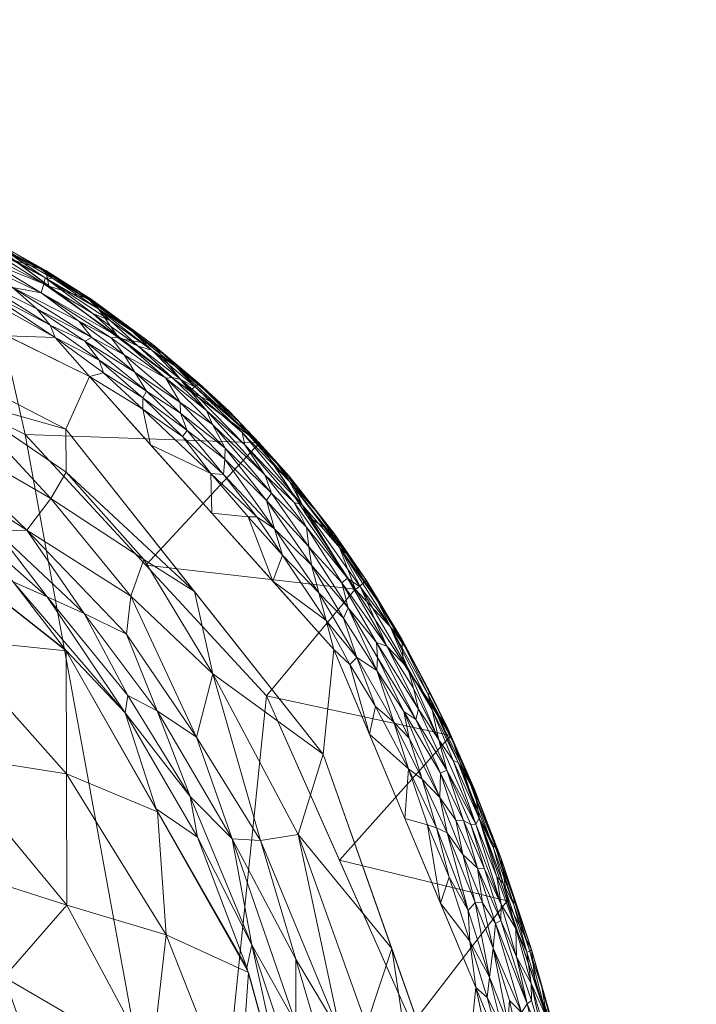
# Model space of a CAD drawing. Header units: millimetres. Extents: x -272 to 272, y 0 to 435.
# Tile 514 of 514: x 219 to 272, y 358 to 435. Entities that reach past the tile are written whole.
import ezdxf

# ---------------------------------------------------------------- set-up
doc = ezdxf.new("R2010")
doc.units = ezdxf.units.MM
doc.layers.add('A-GENM', color=13, linetype='Continuous')

# ---------------------------------------------------------------- blocks, each defined once
blk = doc.blocks.new('MODEL_CCAS0320-1080410R0 - MODEL_CCAS0320-1080410R0-440763-Preview')
at = {"layer": 'A-GENM', "lineweight": 9}
mesh = blk.add_polyface(dxfattribs=at)
corners = [(0, -429.57), (28.564, -429.639), (57.127, -429.779), (85.691, -429.831), (114.253, -429.539), (142.796, -428.449), (171.228, -425.709), (199.133, -419.615), (224.76, -407.011), (243.803, -385.734), (254.874, -359.406), (260.937, -331.493), (264.266, -303.124), (266.031, -274.615), (266.849, -246.063), (267.07, -217.5), (266.843, -187.231), (265.932, -156.975), (263.797, -126.78), (259.419, -96.829), (250.777, -67.82), (234.512, -42.298), (209.777, -24.862), (181.051, -15.325), (151.198, -10.321), (121.042, -7.693), (90.802, -6.351), (60.539, -5.722), (30.27, -5.48), (0, -5.43), (-30.27, -5.48), (-60.539, -5.722), (-90.802, -6.351), (-121.042, -7.693), (-151.198, -10.321), (-181.051, -15.325), (-209.777, -24.862), (-234.512, -42.298), (-250.777, -67.82), (-259.418, -96.829), (-263.796, -126.78), (-265.932, -156.975), (-266.843, -187.231), (-267.07, -217.5), (-266.849, -246.063), (-266.031, -274.615), (-264.266, -303.124), (-260.937, -331.493), (-254.874, -359.406), (-243.803, -385.734), (-224.76, -407.011), (-199.133, -419.615), (-171.228, -425.709), (-142.796, -428.448), (-114.253, -429.539), (-85.691, -429.832), (-57.127, -429.779), (-28.564, -429.639), (263.273, -217.505), (262.568, -255.891), (260.614, -294.217), (256.078, -332.287), (245.912, -369.135), (225.066, -400.842), (191.079, -417.955), (153.472, -425.053), (115.17, -427.308), (76.785, -427.791), (38.393, -427.781), (0, -427.64), (-32.923, -427.732), (-65.571, -427.881), (-98.083, -427.802), (-130.404, -426.976), (-162.643, -424.365), (-194.198, -417.782), (-222.921, -402.904), (-242.982, -377.602), (-253.659, -347.276), (-259.074, -315.479), (-261.791, -282.753), (-262.948, -251.143), (-263.273, -217.505), (-262.553, -175.735), (-260.055, -134.053), (-253.566, -92.866), (-238.072, -54.391), (-206.168, -28.286), (-166.672, -15.454), (-125.254, -10.344), (-83.538, -8.398), (-41.775, -7.611), (0, -7.369), (32.473, -7.432), (64.932, -7.743), (96.789, -8.559), (128.956, -10.376), (160.761, -14.059), (191.796, -21.362), (220.474, -35.742), (241.646, -59.642), (253.358, -89.268), (259.13, -120.636), (261.876, -152.895), (262.982, -184.201)]
mesh.append_faces([[corners[k] for k in face] for face in [(38, 86, 37), (24, 97, 23), (67, 3, 66)]], dxfattribs={"vtx0": -1, "vtx1": -1})
mesh.append_faces([[corners[k] for k in face] for face in [(32, 89, 90), (28, 92, 93, 27), (84, 40, 41, 83), (40, 84, 85, 39), (42, 82, 83, 41), (87, 36, 37, 86), (94, 26, 27, 93), (95, 25, 26, 94), (25, 95, 96), (98, 22, 23, 97), (99, 21, 22, 98), (100, 20, 21, 99), (20, 100, 101, 19), (19, 101, 102, 18), (103, 17, 18, 102), (17, 103, 104, 16), (16, 104, 58, 15), (44, 81, 82, 43), (81, 44, 45, 80), (80, 45, 46, 79), (47, 78, 79, 46), (78, 47, 48), (51, 75, 76, 50), (75, 51, 52), (55, 71, 72, 54), (56, 70, 71, 55), (70, 56, 57, 69), (63, 8, 9), (12, 60, 61, 11), (60, 12, 13)]], dxfattribs={"vtx0": -1, "vtx2": -1})
mesh.append_faces([[corners[k] for k in face] for face in [(89, 32, 33, 34), (92, 28, 29, 30), (66, 3, 4, 5)]], dxfattribs={"vtx0": -1, "vtx3": -1})
mesh.append_faces([[corners[k] for k in face] for face in [(42, 43, 82), (72, 73, 54), (57, 0, 69), (0, 1, 69)]], dxfattribs={"vtx1": -1, "vtx2": -1})
mesh.append_faces([[corners[k] for k in face] for face in [(88, 89, 34, 35), (87, 88, 35, 36), (90, 91, 31, 32), (91, 92, 30, 31), (38, 39, 85, 86), (96, 97, 24, 25), (14, 15, 58, 59), (48, 49, 77, 78), (76, 77, 49, 50), (52, 53, 74, 75), (73, 74, 53, 54), (9, 10, 62, 63), (7, 8, 63, 64), (61, 62, 10, 11), (13, 14, 59, 60), (68, 69, 1, 2), (67, 68, 2, 3), (6, 7, 64, 65), (5, 6, 65, 66)]], dxfattribs={"vtx1": -1, "vtx3": -1})
mesh = blk.add_polyface(dxfattribs=at)
corners = [(0, -434.553, -5.412), (-27.287, -434.617, -5.412), (-54.577, -434.75, -5.412), (-81.872, -434.82, -5.412), (-109.172, -434.617, -5.415), (-136.466, -433.785, -5.42), (-163.692, -431.692, -5.432), (-190.588, -427.164, -5.454), (-216.186, -418.093, -5.486), (-238.007, -401.845, -5.501), (-252.926, -379.056, -5.475), (-261.691, -353.286, -5.446), (-266.719, -326.471, -5.428), (-269.574, -299.323, -5.419), (-271.124, -272.071, -5.414), (-271.854, -244.788, -5.412), (-272.053, -217.5, -5.412), (-269.88, -217.5, -31.706), (-267.707, -217.5, -58), (-266.658, -274.23, -58), (-261.72, -329.309, -58), (-258.959, -329.309, -89.5), (-256.19, -329.309, -121), (-249.924, -356.553, -121), (-238.551, -382.129, -121), (-219.759, -402.494, -121), (-194.789, -414.893, -121), (-167.716, -421.006, -121), (-140.003, -423.804, -121), (-111.816, -424.94, -121), (-84.652, -425.245, -121), (-56.161, -425.204, -121), (-28.38, -425.07, -121), (0, -425, -121), (0, -429.776, -63.206), (-267.182, -245.865, -58), (-264.189, -301.77, -58), (-251.955, -347.724, -121), (-177.14, -429.428, -5.443), (-153.859, -422.405, -121), (-203.387, -422.629, -5.47), (-257.309, -366.171, -5.461), (-227.096, -409.969, -5.493), (-245.467, -390.45, -5.488), (-229.155, -392.311, -121), (-207.274, -408.693, -121), (-181.253, -417.949, -121), (-244.238, -369.341, -121)]
mesh.append_faces([[corners[k] for k in face] for face in [(34, 32, 33)]], dxfattribs={"vtx0": -1})
mesh.append_faces([[corners[k] for k in face] for face in [(2, 32, 1), (6, 28, 5), (41, 47, 10), (30, 4, 29), (27, 38, 46), (26, 40, 45), (15, 35, 14), (43, 44, 9), (14, 19, 13), (12, 20, 11), (47, 41, 23), (44, 43, 24), (19, 14, 35)]], dxfattribs={"vtx0": -1, "vtx1": -1})
mesh.append_faces([[corners[k] for k in face] for face in [(34, 1, 32), (17, 35, 15), (21, 37, 11)]], dxfattribs={"vtx0": -1, "vtx1": -1, "vtx2": -1})
mesh.append_faces([[corners[k] for k in face] for face in [(29, 4, 5), (24, 43, 10), (3, 30, 31), (11, 37, 23), (13, 19, 36), (8, 25, 45), (6, 27, 39), (7, 26, 46), (11, 20, 21)]], dxfattribs={"vtx0": -1, "vtx2": -1})
mesh.append_faces([[corners[k] for k in face] for face in [(0, 1, 34), (16, 17, 15)]], dxfattribs={"vtx1": -1})
mesh.append_faces([[corners[k] for k in face] for face in [(2, 3, 31), (41, 11, 23), (39, 28, 6), (3, 4, 30), (38, 7, 46), (47, 24, 10), (44, 25, 9), (31, 32, 2), (28, 29, 5), (6, 38, 27), (7, 40, 26), (12, 13, 36), (40, 8, 45), (42, 9, 25, 8), (36, 20, 12)]], dxfattribs={"vtx1": -1, "vtx2": -1})
mesh.append_faces([[corners[k] for k in face] for face in [(21, 22, 37), (17, 18, 35)]], dxfattribs={"vtx2": -1})
mesh = blk.add_polyface(dxfattribs=at)
corners = [(256.19, -329.309, -121), (249.019, -359.358, -121), (235.46, -386.706, -121), (212.77, -407.03, -121), (184.166, -417.876, -121), (154.053, -422.676, -121), (124.013, -424.589, -121), (93.339, -425.2, -121), (61.903, -425.227, -121), (31.634, -425.085, -121), (0, -425, -121), (-28.38, -425.07, -121), (-56.161, -425.204, -121), (-84.652, -425.245, -121), (-111.816, -424.94, -121), (-140.003, -423.804, -121), (-167.716, -421.006, -121), (-194.789, -414.893, -121), (-219.759, -402.494, -121), (-238.551, -382.129, -121), (-249.924, -356.553, -121), (-256.19, -329.309, -121), (-233.142, -329.309, -121), (-119.853, -329.309, -121), (119.853, -329.309, -121), (233.142, -329.309, -121)]
mesh.append_faces([[corners[k] for k in face] for face in [(22, 19, 20, 21), (1, 25, 0)]], dxfattribs={"vtx0": -1})
mesh.append_faces([[corners[k] for k in face] for face in [(15, 23, 14), (24, 10, 23)]], dxfattribs={"vtx0": -1, "vtx1": -1})
mesh.append_faces([[corners[k] for k in face] for face in [(22, 18, 19), (4, 24, 25, 3)]], dxfattribs={"vtx0": -1, "vtx2": -1})
mesh.append_faces([[corners[k] for k in face] for face in [(24, 5, 6, 7)]], dxfattribs={"vtx0": -1, "vtx3": -1})
mesh.append_faces([[corners[k] for k in face] for face in [(16, 17, 23, 15), (13, 14, 23, 12), (11, 12, 23, 10), (2, 3, 25, 1), (9, 10, 24, 8), (7, 8, 24), (4, 5, 24)]], dxfattribs={"vtx1": -1, "vtx2": -1})
mesh.append_faces([[corners[k] for k in face] for face in [(17, 18, 22, 23)]], dxfattribs={"vtx1": -1, "vtx3": -1})
mesh = blk.add_polyface(dxfattribs=at)
corners = [(-248.093, -344.645, -0.405), (-244.232, -350.172, -1.902), (-248.42, -334.911, -1.302), (-240.857, -361.626, -1.745), (-244.343, -355.741, -0.762), (-237.414, -362.722, -5.95), (-232.61, -374.29, -4.898), (-233.177, -371.112, -7.311), (-240.874, -347.03, -10), (-237.018, -360.958, -10), (-251.183, -343.411, 0.183), (-246.364, -356.473, -0.01), (-253.659, -347.276), (-248.32, -362.439), (-241.028, -371.325, 0.004), (-238.096, -370.854, -1.095), (-234.371, -383.853, 0.002), (-235.881, -370.983, -2.767), (-233.094, -378.905, -1.598), (-230.029, -380.962, -3.072), (-242.07, -348.79, -5.688), (-240.852, -356.638, -3.576), (-246.084, -336.891, -3.304), (-242.982, -377.602), (-229.954, -373.338, -10), (-227.538, -380.82, -7.117), (-227.763, -382.171, -4.883), (-245.321, -334.799, -5.62)]
mesh.append_faces([[corners[k] for k in face] for face in [(8, 5, 9), (9, 7, 24)]], dxfattribs={"vtx0": -1, "vtx1": -1})
mesh.append_faces([[corners[k] for k in face] for face in [(0, 1, 2), (3, 1, 4), (5, 6, 7), (0, 4, 1), (10, 11, 0), (4, 14, 15), (14, 16, 15), (17, 15, 18), (17, 19, 6), (5, 20, 21), (1, 3, 21), (21, 22, 1), (0, 11, 4), (14, 4, 11), (3, 4, 15), (15, 17, 3), (20, 22, 21), (5, 21, 17), (3, 17, 21), (5, 17, 6), (24, 7, 25), (5, 7, 9), (6, 26, 25), (26, 6, 19), (17, 18, 19), (16, 18, 15), (27, 20, 8), (25, 7, 6), (10, 13, 11), (13, 14, 11), (23, 16, 14), (5, 8, 20)]], dxfattribs={"vtx0": -1, "vtx1": -1, "vtx2": -1})
mesh.append_faces([[corners[k] for k in face] for face in [(10, 12, 13), (14, 13, 23)]], dxfattribs={"vtx0": -1, "vtx2": -1})
mesh = blk.add_polyface(dxfattribs=at)
corners = [(-230.732, -363.499, -20.191), (-222.969, -376.049, -20.574), (-222.999, -365.811, -30.004), (-200.036, -383.765, -36.791), (-193.421, -375.626, -50.167), (-208.751, -370.385, -42.329), (-200.473, -393.839, -24.016), (-213.595, -386.614, -20.653), (-236.342, -349.267, -20.76), (-237.166, -360.572, -10), (-230.059, -373.108, -10), (-234.003, -339.506, -31.485), (-229.586, -353.513, -29.859), (-223.879, -343.834, -44.062), (-188.805, -392.213, -34.513), (-189.193, -401.326, -21.237), (-213.266, -377.6, -30.934), (-218.119, -360.205, -40.549), (-199.362, -363.981, -55.642), (-193.383, -358.325, -63.966), (-204.348, -352.765, -59.117), (-187.754, -384.976, -44.075), (-188.684, -345.839, -74.022), (-198.01, -347.435, -67.04), (-181.17, -355.538, -73.064), (-185.446, -367.901, -62.036), (-211.58, -356.219, -50.353), (-222.952, -385.645, -10), (-211.65, -394.541, -10), (-200.347, -403.437, -10), (-214.986, -340.861, -55.725), (-240.986, -346.644, -10), (-207.091, -339.342, -63.778), (-186.671, -408.057, -10)]
mesh.append_faces([[corners[k] for k in face] for face in [(0, 1, 2), (3, 4, 5), (6, 3, 7), (8, 9, 0), (11, 12, 13), (14, 6, 15), (5, 16, 3), (12, 2, 17), (18, 19, 20), (3, 14, 21), (22, 23, 24), (19, 24, 23), (3, 6, 14), (25, 18, 4), (4, 18, 5), (17, 5, 26), (16, 5, 2), (27, 7, 1), (7, 3, 16), (29, 15, 6), (6, 7, 28), (1, 16, 2), (16, 1, 7), (8, 0, 12), (0, 10, 1), (2, 12, 0), (2, 5, 17), (11, 8, 12), (30, 13, 26), (20, 30, 26), (19, 18, 25), (5, 18, 26), (20, 19, 23), (20, 23, 32), (18, 20, 26), (4, 3, 21), (26, 13, 17), (12, 17, 13)]], dxfattribs={"vtx0": -1, "vtx1": -1, "vtx2": -1})
mesh.append_faces([[corners[k] for k in face] for face in [(0, 9, 10), (7, 27, 28), (15, 29, 33)]], dxfattribs={"vtx0": -1, "vtx2": -1})
mesh.append_faces([[corners[k] for k in face] for face in [(28, 29, 6), (10, 27, 1), (31, 9, 8)]], dxfattribs={"vtx1": -1, "vtx2": -1})
mesh = blk.add_polyface(dxfattribs=at)
corners = [(-259.18, -359.716, -2.31), (-258.835, -362.159, -2.984), (-257.984, -364.001, -2.466), (-259.206, -362.367, -4.687), (-257.337, -366.082, -5.461), (-256.858, -369.458, -4.744), (-256.828, -364.634, -1.336), (-258.039, -361.81, -1.649), (-256.849, -365.875, -1.762), (-258.432, -357.464, -0.917), (-256.414, -364.383, -0.951), (-256.23, -362.48, -0.5), (-255.95, -360.219, -0.16), (-256.892, -356.357, -0.124), (-257.369, -356.634, -0.276), (-257.485, -358.394, -0.521), (-258.335, -354.669, -0.448), (-259.899, -353.689, -1.279), (-260.339, -354.538, -1.968), (-258.884, -358.13, -1.426), (-255.388, -366.007, -0.653), (-252.116, -365.991), (-254.883, -359.408), (-254.403, -363.016, -0.036), (-260.43, -356.975, -3.245), (-261.324, -352.405, -2.655), (-259.086, -362.236, -3.731), (-260.016, -359.43, -4.214), (-260.897, -356.457, -4.902), (-262.046, -350.903, -3.488), (-254.285, -365.409, -0.154), (-259.529, -359.626, -5.453), (-261.72, -353.169, -5.446), (-252.783, -368.003, -0.045), (-256.976, -354.216, -0.041), (-256.398, -352.429), (-259.782, -352.05, -0.881), (-258.044, -352.645, -0.168), (-255.744, -358.629, -0.038), (-259.221, -358.387, -1.858), (-261.261, -354.824, -4.218), (-257.827, -365.844, -3.374), (-257.014, -367.529, -2.822), (-254.817, -366.02, -0.388), (-254.995, -368.714, -0.994), (-262.528, -349.845, -4.801), (-257.843, -366.317, -3.969), (-256.5, -368.041, -2.261)]
mesh.append_faces([[corners[k] for k in face] for face in [(31, 28, 32)]], dxfattribs={"vtx0": -1, "vtx1": -1})
mesh.append_faces([[corners[k] for k in face] for face in [(0, 1, 2), (3, 4, 5), (6, 7, 8), (9, 10, 11), (12, 13, 14), (9, 15, 16), (17, 18, 19), (11, 10, 20), (11, 12, 14), (15, 14, 16), (24, 0, 25), (24, 26, 1), (27, 3, 26), (3, 27, 28), (29, 24, 25), (30, 23, 12), (23, 30, 33), (36, 9, 16), (14, 13, 37), (38, 13, 12), (25, 0, 18), (39, 0, 7), (40, 27, 24), (40, 24, 29), (41, 1, 26), (2, 1, 42), (0, 24, 1), (13, 38, 34), (12, 43, 30), (21, 23, 33), (6, 44, 10), (10, 19, 6), (7, 6, 19), (39, 7, 19), (2, 7, 0), (19, 18, 39), (18, 0, 39), (11, 20, 43), (12, 11, 43), (11, 15, 9), (3, 28, 31), (45, 28, 40), (1, 41, 42), (41, 26, 46), (26, 3, 46), (7, 2, 8), (8, 2, 47), (9, 17, 19), (17, 9, 36), (10, 9, 19), (24, 27, 26), (28, 27, 40), (11, 14, 15), (38, 12, 23), (34, 37, 13), (23, 22, 38), (22, 34, 38), (37, 16, 14)]], dxfattribs={"vtx0": -1, "vtx1": -1, "vtx2": -1})
mesh.append_faces([[corners[k] for k in face] for face in [(34, 22, 35)]], dxfattribs={"vtx0": -1, "vtx2": -1})
mesh.append_faces([[corners[k] for k in face] for face in [(21, 22, 23), (31, 4, 3)]], dxfattribs={"vtx1": -1, "vtx2": -1})
mesh = blk.add_polyface(dxfattribs=at)
corners = [(-253.326, -372.444, -0.824), (-252.064, -374.225, -0.535), (-253.861, -369.776, -0.556), (-252.125, -376.1, -1.031), (-252.609, -376.334, -1.505), (-250.19, -380.282, -1.024), (-253.903, -372.412, -1.219), (-254.475, -372.115, -1.631), (-252.633, -371.46, -0.312), (-250.69, -375.63, -0.241), (-256.292, -370.662, -3.894), (-256.249, -370.27, -3.294), (-257.827, -365.844, -3.374), (-251.102, -372.081, -0.03), (-251.818, -371.841, -0.128), (-249.637, -376.44, -0.082), (-255.169, -373.768, -4.28), (-254.456, -375.227, -3.749), (-256.828, -364.634, -1.336), (-256.849, -365.875, -1.762), (-255.538, -368.66, -1.412), (-254.995, -368.714, -0.994), (-254.865, -372.143, -2.095), (-251.995, -378.714, -1.985), (-248.472, -380.071, -0.198), (-253.508, -376.952, -3.155), (-255.14, -372.592, -2.8), (-257.843, -366.317, -3.969), (-256.858, -369.458, -4.744), (-255.146, -372.539, -5.468), (-257.337, -366.082, -5.461), (-254.755, -374.914, -4.821), (-252.702, -379.59, -4.865), (-253.244, -378.277, -4.247), (-252.955, -378.995, -5.475), (-252.116, -365.991), (-252.783, -368.003, -0.045), (-254.285, -365.409, -0.154), (-254.817, -366.02, -0.388), (-249.348, -372.574), (-246.581, -379.157), (-255.388, -366.007, -0.653), (-257.014, -367.529, -2.822), (-256.5, -368.041, -2.261), (-257.984, -364.001, -2.466), (-253.114, -377.098, -2.529), (-256.414, -364.383, -0.951), (-249.252, -380.923, -0.655), (-249.686, -378.838, -0.396), (-259.206, -362.367, -4.687)]
mesh.append_faces([[corners[k] for k in face] for face in [(29, 28, 30), (34, 31, 29), (35, 13, 39), (39, 15, 40)]], dxfattribs={"vtx0": -1, "vtx1": -1})
mesh.append_faces([[corners[k] for k in face] for face in [(0, 1, 2), (3, 4, 5), (6, 7, 4), (1, 8, 2), (9, 8, 1), (10, 11, 12), (13, 14, 15), (16, 17, 10), (18, 19, 20), (21, 20, 6), (22, 23, 4), (1, 0, 3), (15, 14, 9), (15, 9, 24), (11, 25, 26), (27, 28, 10), (16, 28, 31), (32, 33, 31), (31, 28, 29), (31, 34, 32), (10, 12, 27), (35, 36, 13), (33, 17, 16), (8, 37, 38), (36, 37, 14), (13, 36, 14), (13, 15, 39), (8, 9, 14), (37, 8, 14), (2, 8, 38), (38, 41, 2), (0, 21, 6), (2, 41, 21), (3, 0, 6), (2, 21, 0), (18, 20, 21), (4, 3, 6), (6, 20, 7), (42, 43, 44), (45, 26, 25), (7, 19, 22), (19, 7, 20), (4, 7, 22), (21, 41, 46), (3, 47, 1), (1, 48, 9), (23, 22, 45), (22, 43, 26), (22, 26, 45), (11, 26, 42), (12, 11, 42), (11, 10, 17), (28, 27, 49), (42, 26, 43), (22, 19, 43), (11, 17, 25), (28, 16, 10), (33, 16, 31)]], dxfattribs={"vtx0": -1, "vtx1": -1, "vtx2": -1})
mesh = blk.add_polyface(dxfattribs=at)
corners = [(-217.517, -394.962, -3.475), (-219.879, -395.055, -1.763), (-211.399, -400.497, -2.671), (-233.094, -378.905, -1.598), (-227.991, -389.891, -0.444), (-227.646, -386.933, -1.6), (-234.371, -383.853, 0.002), (-224.349, -388.545, -3.061), (-230.029, -380.962, -3.072), (-222.921, -402.904), (-208.56, -410.343), (-214.572, -405.268, 0.084), (-229.005, -392.753, 0.125), (-222.956, -399.559, 0.139), (-221.766, -397.509, -0.208), (-210.646, -403.92, -0.801), (-207.381, -400.699, -5.957), (-211.714, -394.53, -10), (-214.817, -395.707, -5.438), (-221.479, -389.847, -4.955), (-227.763, -382.171, -4.883), (-242.982, -377.602), (-232.952, -390.253), (-229.954, -373.338, -10), (-227.538, -380.82, -7.117), (-222.89, -385.719, -10), (-218.82, -391.012, -7.59)]
mesh.append_faces([[corners[k] for k in face] for face in [(23, 24, 25)]], dxfattribs={"vtx0": -1, "vtx1": -1})
mesh.append_faces([[corners[k] for k in face] for face in [(0, 1, 2), (3, 4, 5), (6, 4, 3), (7, 8, 5), (12, 13, 14), (14, 4, 12), (11, 14, 13), (14, 11, 15), (16, 17, 18), (15, 2, 1), (19, 20, 7), (0, 18, 19), (8, 3, 5), (18, 26, 19), (1, 7, 5), (0, 19, 7), (4, 1, 5), (15, 1, 14), (1, 0, 7), (18, 2, 16), (26, 24, 19), (2, 18, 0), (18, 17, 26), (24, 26, 25), (7, 20, 8), (19, 24, 20), (12, 4, 6), (1, 4, 14), (6, 22, 12), (22, 13, 12), (11, 13, 9)]], dxfattribs={"vtx0": -1, "vtx1": -1, "vtx2": -1})
mesh.append_faces([[corners[k] for k in face] for face in [(6, 21, 22), (13, 22, 9)]], dxfattribs={"vtx0": -1, "vtx2": -1})
mesh.append_faces([[corners[k] for k in face] for face in [(9, 10, 11), (17, 25, 26)]], dxfattribs={"vtx1": -1, "vtx2": -1})
mesh = blk.add_polyface(dxfattribs=at)
corners = [(-245.611, -385.122, -0.156), (-243.205, -388.006, -0.045), (-245.045, -384.573, -0.023), (-242.059, -392.306, -0.466), (-244.56, -388.177, -0.377), (-244.932, -388.997, -0.766), (-247.165, -384.11, -0.463), (-243.813, -385.739), (-250.19, -380.282, -1.024), (-252.609, -376.334, -1.505), (-250.401, -381.106, -1.511), (-246.166, -391.347, -4.404), (-249.35, -385.989, -4.119), (-249.115, -386.56, -4.831), (-251.307, -382.391, -4.423), (-252.702, -379.59, -4.865), (-239.052, -391.06), (-253.508, -376.952, -3.155), (-251.158, -382.248, -3.496), (-251.482, -381.036, -2.867), (-250.012, -382.731, -1.957), (-251.995, -378.714, -1.985), (-249.252, -380.923, -0.655), (-247.221, -385.118, -0.755), (-253.114, -377.098, -2.529), (-253.244, -378.277, -4.247), (-247.138, -386.281, -1.113), (-247.943, -386.005, -1.641), (-244.418, -390.928, -1.222), (-247.245, -389.494, -3.917), (-249.562, -384.297, -2.446), (-248.187, -387.534, -3.239), (-245.885, -390.596, -2.486), (-254.456, -375.227, -3.749), (-252.955, -378.995, -5.475), (-249.221, -384.703, -5.482), (-245.488, -390.412, -5.488), (-247.054, -381.311, -0.048), (-246.581, -379.157), (-249.637, -376.44, -0.082), (-248.472, -380.071, -0.198), (-242.63, -390.166, -0.189), (-250.69, -375.63, -0.241), (-249.686, -378.838, -0.396), (-252.064, -374.225, -0.535), (-252.125, -376.1, -1.031), (-244.864, -391.309, -1.817), (-246.362, -391.11, -4.958)]
mesh.append_faces([[corners[k] for k in face] for face in [(7, 1, 16), (38, 2, 7)]], dxfattribs={"vtx0": -1, "vtx1": -1})
mesh.append_faces([[corners[k] for k in face] for face in [(0, 1, 2), (3, 4, 5), (0, 6, 4), (2, 1, 7), (8, 9, 10), (11, 12, 13), (13, 14, 15), (17, 18, 19), (20, 10, 21), (22, 8, 23), (17, 19, 24), (25, 14, 18), (26, 27, 28), (11, 29, 12), (30, 31, 32), (18, 12, 31), (27, 30, 32), (21, 24, 19), (19, 31, 30), (18, 17, 33), (13, 12, 14), (14, 25, 15), (13, 15, 35), (18, 14, 12), (37, 38, 39), (37, 39, 40), (0, 37, 40), (38, 37, 2), (0, 40, 6), (0, 41, 1), (40, 42, 43), (5, 23, 26), (41, 4, 3), (43, 44, 22), (45, 8, 22), (9, 21, 10), (20, 21, 30), (26, 10, 27), (26, 28, 5), (46, 27, 32), (27, 46, 28), (23, 5, 6), (10, 26, 8), (30, 27, 20), (27, 10, 20), (22, 23, 6), (8, 26, 23), (43, 6, 40), (6, 43, 22), (0, 4, 41), (5, 4, 6), (31, 19, 18), (21, 19, 30), (11, 13, 47), (13, 36, 47), (18, 33, 25), (31, 12, 29), (0, 2, 37)]], dxfattribs={"vtx0": -1, "vtx1": -1, "vtx2": -1})
mesh.append_faces([[corners[k] for k in face] for face in [(15, 34, 35)]], dxfattribs={"vtx0": -1, "vtx2": -1})
mesh.append_faces([[corners[k] for k in face] for face in [(35, 36, 13)]], dxfattribs={"vtx1": -1, "vtx2": -1})
mesh = blk.add_polyface(dxfattribs=at)
corners = [(-237.799, -396.075, -0.104), (-237.122, -396.075, -0.025), (-239.813, -393.1, -0.058), (-245.488, -390.412, -5.488), (-241.755, -396.121, -5.495), (-243.831, -394.794, -4.879), (-241.69, -395.267, -1.492), (-241.862, -393.732, -0.848), (-244.418, -390.928, -1.222), (-244.864, -391.309, -1.817), (-238.559, -397.368, -0.63), (-242.059, -392.306, -0.466), (-238.962, -397.933, -1.078), (-235.348, -401.421, -0.829), (-240.361, -398.836, -3.442), (-241.344, -397.023, -2.57), (-244.309, -393.629, -3.319), (-239.181, -395.141, -0.231), (-242.63, -390.166, -0.189), (-235.305, -400.574, -0.48), (-236.863, -401.682, -2.039), (-236.674, -402.648, -2.951), (-246.166, -391.347, -4.404), (-244.825, -393.185, -3.898), (-247.245, -389.494, -3.917), (-235.203, -399.383, -0.157), (-232.382, -402.806, -0.281), (-232.012, -402.348, -0.115), (-236.849, -402.83, -3.641), (-240.328, -399.257, -4.852), (-236.455, -403.438, -4.33), (-239.388, -400.214, -4.049), (-238.421, -399.368, -1.555), (-234.352, -403.288, -1.303), (-240.714, -397.199, -1.981), (-245.885, -390.596, -2.486), (-248.187, -387.534, -3.239), (-238.022, -401.829, -5.501), (-246.362, -391.11, -4.958), (-242.443, -396.534, -4.175), (-235.64, -404.315, -4.992), (-234.223, -399.457, -0.034), (-243.205, -388.006, -0.045), (-239.052, -391.06), (-244.932, -388.997, -0.766), (-233.88, -404.36, -1.763), (-229.529, -401.702), (-234.29, -396.381)]
mesh.append_faces([[corners[k] for k in face] for face in [(43, 1, 47)]], dxfattribs={"vtx0": -1, "vtx1": -1})
mesh.append_faces([[corners[k] for k in face] for face in [(0, 1, 2), (6, 7, 8), (8, 9, 6), (7, 10, 11), (10, 12, 13), (14, 15, 16), (11, 17, 18), (19, 10, 13), (20, 15, 21), (10, 7, 12), (22, 23, 24), (14, 16, 23), (25, 26, 27), (21, 14, 28), (29, 30, 31), (32, 33, 12), (9, 15, 34), (20, 32, 34), (15, 35, 16), (36, 16, 35), (15, 14, 21), (5, 38, 3), (23, 22, 39), (4, 29, 5), (29, 37, 40), (5, 39, 22), (39, 5, 29), (5, 22, 38), (25, 27, 41), (2, 42, 18), (42, 2, 43), (17, 2, 18), (2, 1, 43), (41, 1, 0), (19, 17, 10), (7, 11, 44), (10, 17, 11), (8, 7, 44), (12, 7, 6), (15, 9, 35), (32, 12, 6), (12, 33, 13), (34, 32, 6), (32, 20, 45), (9, 34, 6), (20, 34, 15), (17, 19, 25), (25, 19, 26), (1, 41, 47), (2, 17, 0), (17, 25, 0), (41, 0, 25), (31, 14, 39), (14, 31, 28), (29, 31, 39), (14, 23, 39), (24, 16, 36), (16, 24, 23)]], dxfattribs={"vtx0": -1, "vtx1": -1, "vtx2": -1})
mesh.append_faces([[corners[k] for k in face] for face in [(29, 4, 37), (41, 46, 47)]], dxfattribs={"vtx0": -1, "vtx2": -1})
mesh.append_faces([[corners[k] for k in face] for face in [(3, 4, 5)]], dxfattribs={"vtx1": -1, "vtx2": -1})
mesh = blk.add_polyface(dxfattribs=at)
corners = [(-226.384, -411.375, -2.769), (-229.636, -409.082, -3.035), (-225.408, -412.323, -3.273), (-231.207, -406.948, -1.933), (-233.88, -404.36, -1.763), (-231.883, -406.779, -2.388), (-229.529, -401.702), (-234.223, -399.457, -0.034), (-228.916, -404.483, -0.035), (-228.109, -410.53, -3.631), (-231.45, -407.832, -3.53), (-230.523, -408.765, -4.032), (-236.863, -401.682, -2.039), (-236.674, -402.648, -2.951), (-229.222, -405.886, -0.357), (-231.862, -404.167, -0.559), (-228.306, -407.366, -0.629), (-225.849, -407.3, -0.076), (-224.767, -407.023), (-233.7, -406.01, -3.988), (-230.712, -406.887, -1.511), (-227.091, -410.079, -1.797), (-226.446, -410.027, -1.35), (-235.305, -400.574, -0.48), (-232.382, -402.806, -0.281), (-228.92, -405.361, -0.161), (-231.842, -405.004, -0.931), (-235.348, -401.421, -0.829), (-225.034, -411.934, -2.228), (-228.57, -409.381, -2.249), (-233.057, -406.152, -2.973), (-236.849, -402.83, -3.641), (-239.388, -400.214, -4.049), (-236.455, -403.438, -4.33), (-233.326, -406.463, -4.562), (-235.64, -404.315, -4.992), (-224.976, -412.985, -4.856), (-229.703, -409.516, -4.537), (-227.072, -409.977, -5.494), (-232.547, -405.903, -5.498), (-238.022, -401.829, -5.501), (-234.352, -403.288, -1.303), (-232.012, -402.348, -0.115), (-224.962, -410.051, -0.714), (-227.478, -408.707, -0.983), (-224.403, -409.781, -0.43), (-225.525, -408.287, -0.22), (-238.421, -399.368, -1.555), (-240.328, -399.257, -4.852), (-224.061, -413.54, -4.334), (-224.755, -412.961, -3.801)]
mesh.append_faces([[corners[k] for k in face] for face in [(39, 35, 40)]], dxfattribs={"vtx0": -1, "vtx1": -1})
mesh.append_faces([[corners[k] for k in face] for face in [(0, 1, 2), (3, 4, 5), (6, 7, 8), (9, 10, 11), (5, 12, 13), (14, 15, 16), (17, 18, 8), (11, 10, 19), (20, 21, 22), (23, 15, 24), (14, 25, 24), (26, 15, 27), (0, 28, 29), (30, 1, 5), (31, 32, 33), (34, 19, 33), (35, 34, 33), (10, 30, 31), (36, 37, 38), (3, 20, 4), (30, 5, 13), (27, 15, 23), (26, 27, 41), (15, 14, 24), (42, 24, 25), (15, 26, 16), (43, 16, 44), (45, 14, 16), (44, 26, 20), (44, 20, 22), (20, 41, 4), (20, 26, 41), (16, 26, 44), (8, 42, 25), (17, 8, 25), (7, 42, 8), (46, 17, 25), (14, 46, 25), (47, 4, 41), (5, 4, 12), (29, 3, 5), (21, 20, 3), (31, 33, 19), (34, 39, 37), (48, 35, 33), (39, 34, 35), (11, 19, 34), (11, 34, 37), (31, 19, 10), (49, 11, 37), (9, 11, 50), (9, 2, 1), (29, 28, 21), (3, 29, 21), (29, 5, 1), (31, 30, 13), (1, 30, 10), (9, 1, 10), (1, 0, 29)]], dxfattribs={"vtx0": -1, "vtx1": -1, "vtx2": -1})
mesh.append_faces([[corners[k] for k in face] for face in [(39, 38, 37), (18, 6, 8)]], dxfattribs={"vtx1": -1, "vtx2": -1})
mesh = blk.add_polyface(dxfattribs=at)
corners = [(-217.089, -415.89, -1.37), (-221.203, -414.24, -2.042), (-215.435, -417.2, -1.798), (-218.78, -413.953, -0.705), (-224.962, -410.051, -0.714), (-223.938, -411.337, -1.041), (-216.557, -413.728, -0.167), (-222.085, -410.055, -0.093), (-221.701, -411.014, -0.247), (-218.36, -410.175), (-216.03, -413.423, -0.059), (-211.952, -413.327), (-218.859, -416.088, -5.488), (-216.122, -418.126, -5.487), (-217.643, -417.365, -5.011), (-224.976, -412.985, -4.856), (-224.061, -413.54, -4.334), (-229.703, -409.516, -4.537), (-220.989, -413.544, -1.267), (-227.091, -410.079, -1.797), (-225.525, -408.287, -0.22), (-225.849, -407.3, -0.076), (-216.682, -415.57, -0.976), (-226.446, -410.027, -1.35), (-225.034, -411.934, -2.228), (-221.3, -414.714, -2.797), (-212.519, -417.051, -0.634), (-218.165, -416.835, -3.528), (-221.902, -414.655, -3.433), (-221.064, -415.336, -4.006), (-224.767, -407.023), (-216.17, -417.426, -2.582), (-221.597, -414.051, -5.49), (-227.072, -409.977, -5.494), (-221.372, -415.268, -4.944), (-219.129, -416.532, -4.516), (-214.91, -418.667, -4.124), (-213.015, -419.643, -4.773), (-225.408, -412.323, -3.273), (-226.384, -411.375, -2.769), (-215.675, -414.757, -0.326), (-220.658, -412.3, -0.458), (-224.403, -409.781, -0.43), (-228.306, -407.366, -0.629), (-229.222, -405.886, -0.357), (-227.478, -408.707, -0.983), (-228.109, -410.53, -3.631), (-224.755, -412.961, -3.801), (-214.999, -418.317, -3.158), (-230.523, -408.765, -4.032), (-213.348, -417.5, -1.155)]
mesh.append_faces([[corners[k] for k in face] for face in [(9, 10, 11), (32, 15, 33), (12, 34, 32)]], dxfattribs={"vtx0": -1, "vtx1": -1})
mesh.append_faces([[corners[k] for k in face] for face in [(0, 1, 2), (3, 4, 5), (6, 7, 8), (15, 16, 17), (18, 19, 1), (20, 7, 21), (7, 20, 8), (10, 9, 7), (22, 18, 0), (23, 18, 5), (1, 24, 25), (3, 22, 26), (27, 28, 29), (1, 19, 24), (2, 1, 31), (34, 14, 35), (35, 29, 16), (36, 35, 37), (38, 25, 39), (12, 14, 34), (26, 40, 3), (41, 40, 8), (4, 42, 43), (20, 44, 42), (5, 4, 45), (41, 4, 3), (23, 5, 45), (3, 5, 18), (18, 23, 19), (30, 21, 7), (20, 42, 8), (41, 8, 42), (4, 41, 42), (40, 41, 3), (29, 36, 27), (38, 46, 47), (47, 28, 38), (27, 48, 25), (25, 38, 28), (1, 25, 31), (29, 28, 47), (25, 28, 27), (16, 29, 47), (29, 35, 36), (16, 47, 49), (16, 15, 34), (25, 48, 31), (7, 6, 10), (8, 40, 6), (25, 24, 39), (14, 37, 35), (37, 14, 13), (16, 34, 35), (15, 32, 34), (22, 0, 50), (1, 0, 18), (18, 22, 3)]], dxfattribs={"vtx0": -1, "vtx1": -1, "vtx2": -1})
mesh.append_faces([[corners[k] for k in face] for face in [(12, 13, 14), (9, 30, 7)]], dxfattribs={"vtx1": -1, "vtx2": -1})

msp = doc.modelspace()

# ---------------------------------------------------------------- block references
at = {"layer": 'A-GENM', "lineweight": 9, "rotation": 180}
msp.add_blockref('MODEL_CCAS0320-1080410R0 - MODEL_CCAS0320-1080410R0-440763-Preview', (0, 0, 828), dxfattribs=at)

doc.saveas('drawing.dxf')
